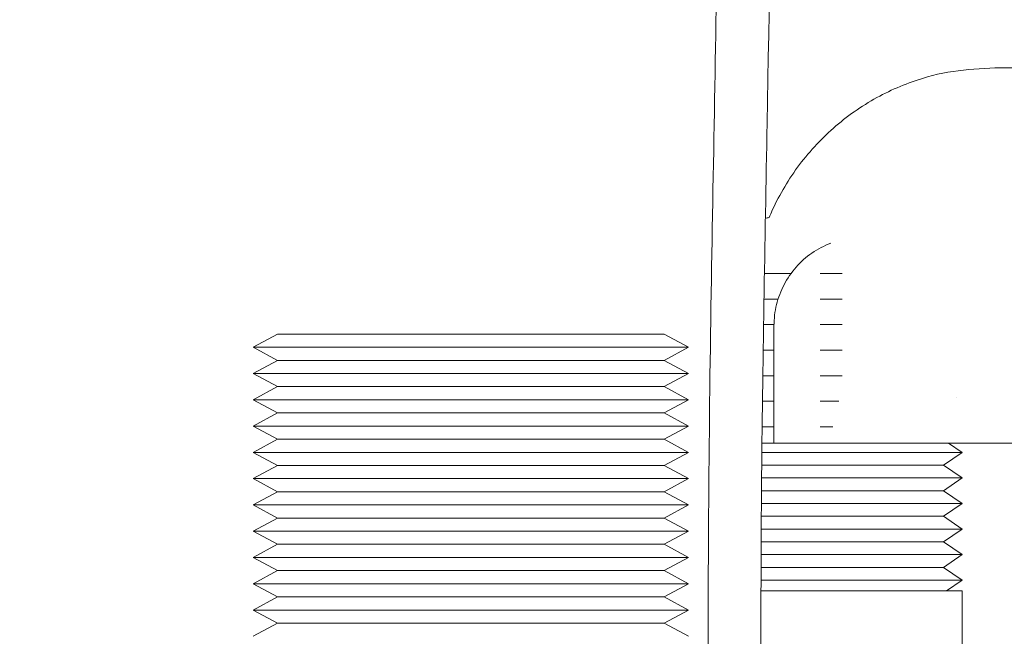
# Model space of a CAD drawing. Header units: inches. Extents: x 1 to 669, y 0 to 417.
# Tile 285 of 317: x 558.77 to 561.1, y 275.4 to 276.86. Entities that reach past the tile are written whole.
import ezdxf

# ---------------------------------------------------------------- set-up
doc = ezdxf.new("R2010")
doc.units = ezdxf.units.IN
doc.header["$LTSCALE"] = 12
doc.header["$MEASUREMENT"] = 0
doc.layers.add('D', color=2, linetype='CONTINUOUS')
doc.layers.add('X', color=1, linetype='CONTINUOUS')
doc.styles.get("Standard").update_dxf_attribs({"font": 'SIMPLEX.SHX', "width": 0.875})
doc.dimstyles.new('STANDARD$0', dxfattribs={"dimscale": 32, "dimtxt": 0.09375, "dimasz": 0.0625, "dimexe": 0.03125, "dimexo": 0.03125, "dimgap": 0.03125, "dimtad": 1, "dimtih": 1, "dimtoh": 1, "dimdec": 4, "dimzin": 12, "dimdsep": 46, "dimlunit": 5, "dimtxsty": 'Standard', "dimcen": -0.03125, "dimclrd": 256, "dimclre": 256, "dimclrt": 256, "dimadec": 0, "dimazin": 0, "dimtfac": 0.875, "dimtdec": 4, "dimtofl": 0, "dimtmove": 0, "dimatfit": 3, "dimfxl": 0, "dimtolj": 1, "dimtzin": 12, "dimlwd": 13, "dimlwe": 13, "dimarcsym": 0})

# ---------------------------------------------------------------- blocks, each defined once
blk = doc.blocks.new('*D19')
at = {"layer": 'D', "linetype": 'Continuous', "lineweight": 13}
for p, q in [((530.7712, 253.2758), (530.7712, 298.6089)), ((562.2712, 290.1057), (562.2712, 298.6089)), ((532.7712, 297.6089), (560.2712, 297.6089))]:
    blk.add_line(p, q, dxfattribs=at)
at = {"layer": 'D', "linetype": 'Continuous'}
for points in [[(532.7712, 297.9422), (532.7712, 297.2755), (530.7712, 297.6089)], [(560.2712, 297.9422), (560.2712, 297.2755), (562.2712, 297.6089)]]:
    blk.add_solid(points, dxfattribs=at)
at = {"layer": 'D', "linetype": 'Continuous', "lineweight": -3, "insert": (546.555, 301.6714), "char_height": 3, "attachment_point": 5}
blk.add_mtext('\\A1;31{\\H0.875x;\\S1/2;}{}{\\C2;%%p1}', dxfattribs=at)

msp = doc.modelspace()

# ---------------------------------------------------------------- linework, layer by layer
at = {"layer": 'X', "lineweight": 0}
for p, q in [((560.59485, 276.26061), (560.53207, 276.26061)), ((560.71552, 276.26061), (560.66343, 276.26061)), ((560.56434, 276.2002), (560.53105, 276.2002)), ((560.71552, 276.2002), (560.66343, 276.2002)), ((560.55466, 276.13979), (560.53008, 276.13979)), ((560.55464, 276.13712), (560.55464, 275.85961)), ((560.71552, 276.13979), (560.66343, 276.13979)), ((559.38146, 276.11746), (559.32448, 276.08639)), ((559.38146, 276.11746), (560.29279, 276.11746)), ((560.29279, 276.11746), (560.2955, 276.11746)), ((560.2955, 276.11746), (560.35248, 276.08639)), ((559.32448, 276.08639), (560.34943, 276.08639)), ((559.38146, 276.05533), (559.32448, 276.08639)), ((560.2955, 276.05533), (560.35248, 276.08639)), ((560.34943, 276.08639), (560.35248, 276.08639)), ((560.55464, 276.07939), (560.52914, 276.07939)), ((560.71552, 276.07939), (560.66343, 276.07939)), ((559.38146, 276.05533), (559.32448, 276.02426)), ((559.38146, 276.05533), (560.29279, 276.05533)), ((560.29279, 276.05533), (560.2955, 276.05533)), ((560.2955, 276.05533), (560.35248, 276.02426)), ((559.32448, 276.02426), (560.34943, 276.02426)), ((559.38146, 275.99319), (559.32448, 276.02426)), ((560.2955, 275.99319), (560.35248, 276.02426)), ((560.34943, 276.02426), (560.35248, 276.02426)), ((560.55464, 276.01898), (560.52827, 276.01898)), ((560.71552, 276.01898), (560.66343, 276.01898)), ((559.38146, 275.99319), (559.32448, 275.96213)), ((559.38146, 275.99319), (560.29279, 275.99319)), ((560.29279, 275.99319), (560.2955, 275.99319)), ((560.2955, 275.99319), (560.35248, 275.96213)), ((559.32448, 275.96213), (560.34943, 275.96213)), ((559.38146, 275.93106), (559.32448, 275.96213)), ((560.2955, 275.93106), (560.35248, 275.96213)), ((560.34943, 275.96213), (560.35248, 275.96213)), ((560.55464, 275.95857), (560.52745, 275.95857)), ((560.70798, 275.95857), (560.66343, 275.95857)), ((560.98535, 275.96806), (560.98535, 275.96806)), ((559.38146, 275.93106), (559.32448, 275.89999)), ((559.38146, 275.93106), (560.29279, 275.93106)), ((560.29279, 275.93106), (560.2955, 275.93106)), ((560.2955, 275.93106), (560.35248, 275.89999)), ((559.32448, 275.89999), (560.34943, 275.89999)), ((559.38146, 275.86893), (559.32448, 275.89999)), ((560.2955, 275.86893), (560.35248, 275.89999)), ((560.34943, 275.89999), (560.35248, 275.89999)), ((560.55464, 275.89817), (560.5267, 275.89817)), ((560.69345, 275.89817), (560.66343, 275.89817)), ((559.38146, 275.86893), (559.32448, 275.83786)), ((559.38146, 275.86893), (560.29279, 275.86893)), ((560.29279, 275.86893), (560.2955, 275.86893)), ((560.2955, 275.86893), (560.35248, 275.83786)), ((560.52626, 275.85961), (560.55464, 275.85961)), ((560.55464, 275.85961), (560.56742, 275.85961)), ((560.56742, 275.85961), (560.68555, 275.85961)), ((560.68831, 275.85961), (560.68555, 275.85961)), ((560.68831, 275.85961), (560.82822, 275.85961)), ((560.83106, 275.85961), (560.82822, 275.85961)), ((560.83106, 275.85961), (560.94919, 275.85961)), ((560.94919, 275.85961), (560.96624, 275.85961)), ((560.97112, 275.85961), (560.96624, 275.85961)), ((560.96735, 275.85961), (560.99918, 275.83776)), ((560.97929, 275.85961), (560.97112, 275.85961)), ((560.97929, 275.85961), (561.18768, 275.85961)), ((559.32448, 275.83786), (560.34943, 275.83786)), ((559.38146, 275.80679), (559.32448, 275.83786)), ((560.2955, 275.80679), (560.35248, 275.83786)), ((560.34943, 275.83786), (560.35248, 275.83786)), ((560.99918, 275.83776), (560.52603, 275.83776)), ((560.95518, 275.80756), (560.99918, 275.83776)), ((559.38146, 275.80679), (559.32448, 275.77573)), ((559.38146, 275.80679), (560.29279, 275.80679)), ((560.29279, 275.80679), (560.2955, 275.80679)), ((560.2955, 275.80679), (560.35248, 275.77573)), ((560.53008, 275.80756), (560.52572, 275.80756)), ((560.95518, 275.80756), (560.53008, 275.80756)), ((560.95518, 275.80756), (560.99918, 275.77735)), ((559.32448, 275.77573), (560.34943, 275.77573)), ((559.38146, 275.74466), (559.32448, 275.77573)), ((560.2955, 275.74466), (560.35248, 275.77573)), ((560.34943, 275.77573), (560.35248, 275.77573)), ((560.99918, 275.77735), (560.52543, 275.77735)), ((560.95518, 275.74715), (560.99918, 275.77735)), ((560.53008, 275.74715), (560.52517, 275.74715)), ((560.95518, 275.74715), (560.53008, 275.74715)), ((560.95518, 275.74715), (560.99918, 275.71695)), ((559.38146, 275.74466), (559.32448, 275.71359)), ((559.38146, 275.74466), (560.29279, 275.74466)), ((560.29279, 275.74466), (560.2955, 275.74466)), ((560.2955, 275.74466), (560.35248, 275.71359)), ((559.32448, 275.71359), (560.34943, 275.71359)), ((559.38146, 275.68253), (559.32448, 275.71359)), ((560.2955, 275.68253), (560.35248, 275.71359)), ((560.34943, 275.71359), (560.35248, 275.71359)), ((560.99918, 275.71695), (560.52492, 275.71695)), ((560.95518, 275.68674), (560.99918, 275.71695)), ((559.38146, 275.68253), (559.32448, 275.65146)), ((559.38146, 275.68253), (560.29279, 275.68253)), ((560.29279, 275.68253), (560.2955, 275.68253)), ((560.2955, 275.68253), (560.35248, 275.65146)), ((560.53008, 275.68674), (560.5247, 275.68674)), ((560.95518, 275.68674), (560.53008, 275.68674)), ((560.95518, 275.68674), (560.99918, 275.65654)), ((560.99918, 275.65654), (560.52451, 275.65654)), ((560.95518, 275.62634), (560.99918, 275.65654)), ((559.32448, 275.65146), (560.34943, 275.65146)), ((559.38146, 275.62039), (559.32448, 275.65146)), ((560.2955, 275.62039), (560.35248, 275.65146)), ((560.34943, 275.65146), (560.35248, 275.65146)), ((559.38146, 275.62039), (559.32448, 275.58933)), ((559.38146, 275.62039), (560.29279, 275.62039)), ((560.29279, 275.62039), (560.2955, 275.62039)), ((560.2955, 275.62039), (560.35248, 275.58933)), ((560.53008, 275.62634), (560.52434, 275.62634)), ((560.95518, 275.62634), (560.53008, 275.62634)), ((560.95518, 275.62634), (560.99918, 275.59613)), ((559.32448, 275.58933), (560.34943, 275.58933)), ((559.38146, 275.55826), (559.32448, 275.58933)), ((560.2955, 275.55826), (560.35248, 275.58933)), ((560.34943, 275.58933), (560.35248, 275.58933)), ((560.99918, 275.59613), (560.52419, 275.59613)), ((560.95518, 275.56593), (560.99918, 275.59613)), ((560.53008, 275.56593), (560.52407, 275.56593)), ((560.95518, 275.56593), (560.53008, 275.56593)), ((560.95518, 275.56593), (560.99918, 275.53573)), ((559.38146, 275.55826), (559.32448, 275.52719)), ((559.38146, 275.55826), (560.29279, 275.55826)), ((560.29279, 275.55826), (560.2955, 275.55826)), ((560.2955, 275.55826), (560.35248, 275.52719)), ((559.32448, 275.52719), (560.34943, 275.52719)), ((559.38146, 275.49613), (559.32448, 275.52719)), ((560.2955, 275.49613), (560.35248, 275.52719)), ((560.34943, 275.52719), (560.35248, 275.52719)), ((560.99918, 275.53573), (560.52397, 275.53573)), ((560.96258, 275.51061), (560.99918, 275.53573)), ((559.38146, 275.49613), (559.32448, 275.46506)), ((559.38146, 275.49613), (560.29279, 275.49613)), ((560.29279, 275.49613), (560.2955, 275.49613)), ((560.2955, 275.49613), (560.35248, 275.46506)), ((560.99918, 275.51061), (560.5239, 275.51061)), ((560.99918, 273.58506), (560.99918, 275.51061)), ((559.32448, 275.46506), (560.34943, 275.46506)), ((559.38146, 275.434), (559.32448, 275.46506)), ((560.2955, 275.434), (560.35248, 275.46506)), ((560.34943, 275.46506), (560.35248, 275.46506)), ((559.38146, 275.434), (559.32448, 275.40293)), ((559.38146, 275.434), (560.29279, 275.434)), ((560.29279, 275.434), (560.2955, 275.434)), ((560.2955, 275.434), (560.35248, 275.40293))]:
    msp.add_line(p, q, dxfattribs=at)
msp.add_arc((560.57714, 276.2129), 0.1832, 100.68374, 103.4993, dxfattribs=at)
for points, knots in [([(560.39966, 274.64297), (560.39964, 274.70748), (560.3996, 274.77198), (560.39942, 274.95353), (560.39916, 275.07052), (560.39832, 275.54341), (560.40103, 275.90595), (560.41235, 276.57171), (560.41855, 276.89357), (560.43802, 278.14334), (560.44808, 279.0865), (560.46277, 280.00667)], [9.6958807, 9.6958807, 9.6958807, 9.6958807, 9.8894109, 9.8894109, 10.240625, 10.240625, 11.308796, 11.308796, 12.3313285, 12.3313285, 15.2061804, 15.2061804, 15.2061804, 15.2061804]), ([(560.58766, 279.99925), (560.5698, 278.87893), (560.55864, 277.72334), (560.53332, 276.33267), (560.52775, 276.04868), (560.52318, 275.51572), (560.5238, 275.27192), (560.5245, 274.90176), (560.52462, 274.77238), (560.52466, 274.64297)], [0.0316123, 0.0316123, 0.0316123, 0.0316123, 3.5314733, 3.5314733, 4.4268541, 4.4268541, 5.1498, 5.1498, 5.5379979, 5.5379979, 5.5379979, 5.5379979]), ([(560.54312, 276.39291), (560.54555, 276.3987), (560.54807, 276.40444), (560.56812, 276.44822), (560.58985, 276.48459), (560.64028, 276.5514), (560.66927, 276.58223), (560.73281, 276.6366), (560.76774, 276.66045), (560.84038, 276.69915), (560.87839, 276.71445), (560.98076, 276.74335), (561.04822, 276.74686), (561.18075, 276.74686), (561.24793, 276.74686), (561.3151, 276.74686)], [0.26372751, 0.26372751, 0.26372751, 0.26372751, 0.28252035, 0.28252035, 0.40823959, 0.40823959, 0.53394827, 0.53394827, 0.65966272, 0.65966272, 0.78157749, 0.78157749, 0.97983215, 0.97983215, 1.18359339, 1.18359339, 1.18359339, 1.18359339]), ([(560.68862, 276.33203), (560.673, 276.32614), (560.65808, 276.31833), (560.63056, 276.29932), (560.61795, 276.28812), (560.59577, 276.26298), (560.58619, 276.24905), (560.57065, 276.21928), (560.56468, 276.20344), (560.55667, 276.17077), (560.55464, 276.15395), (560.55464, 276.13712)], [0.3564708, 0.3564708, 0.3564708, 0.3564708, 0.5993359, 0.5993359, 0.842201, 0.842201, 1.0850661, 1.0850661, 1.3279312, 1.3279312, 1.5707963, 1.5707963, 1.5707963, 1.5707963])]:
    msp.add_open_spline(points, degree=3, knots=knots, dxfattribs=at)
msp.add_open_spline([(560.68871, 276.33206), (560.68868, 276.33205), (560.68865, 276.33204), (560.68862, 276.33203)], degree=3, dxfattribs=at)

# ---------------------------------------------------------------- dimensions: what is measured, and where the dimension line sits
at = {"layer": 'D', "linetype": 'Continuous', "lineweight": -3}
dim = msp.add_linear_dim(base=(562.27125, 297.60886), p1=(530.77125, 252.27576), p2=(562.27125, 289.1057), text='<>{}{\\C2;%%p1}', dimstyle='STANDARD$0', override={"dimdec": 1, "dimtp": 1, "dimtm": 1, "dimarcsym": 1}, dxfattribs=at)
dim.commit()
dim.dimension.update_dxf_attribs({"geometry": '*D19', "text_midpoint": (546.555, 297.60886), "dimtype": 160})

doc.saveas('drawing.dxf')
